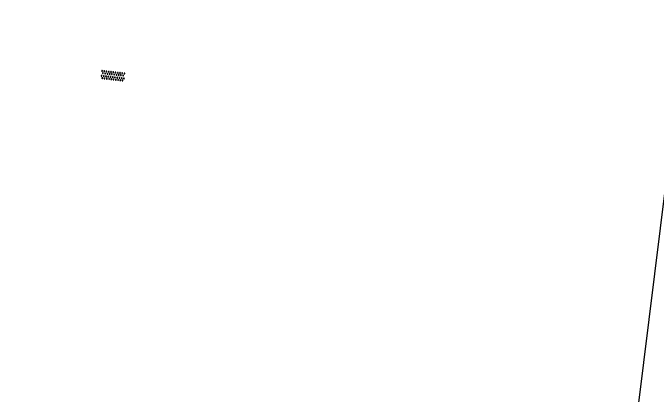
# Model space of a CAD drawing. Extents: x 132994 to 136000, y 393499 to 395512.
# Drawn here: x 134215.8 to 134272.6, y 394800.7 to 394834.4 of the extents above; entities that cross this region are included whole.
import ezdxf

# ---------------------------------------------------------------- set-up
doc = ezdxf.new("R2010")
doc.units = 0
doc.layers.add('bs-afsc-belijning', color=7, linetype='Continuous')
doc.layers.add('gt-symb-overige verharding', color=7, linetype='Continuous')

# ---------------------------------------------------------------- blocks, each defined once
blk = doc.blocks.new('gt0-OVH')
at = {"layer": 'gt-symb-overige verharding'}
for points in [[(-0.972, 0.298), (-0.967, 0.308), (-0.965, 0.319), (-0.966, 0.33), (-0.971, 0.34), (-0.978, 0.348), (-0.988, 0.353), (-0.999, 0.355), (-1.01, 0.354), (-1.02, 0.349), (-1.028, 0.342), (-1.033, 0.332), (-1.035, 0.321), (-1.034, 0.31), (-1.029, 0.3), (-1.022, 0.292), (-1.012, 0.287), (-1.001, 0.285), (-0.99, 0.286), (-0.98, 0.291)], [(-0.872, 0.106), (-0.867, 0.116), (-0.865, 0.126), (-0.866, 0.137), (-0.871, 0.147), (-0.878, 0.156), (-0.888, 0.161), (-0.899, 0.163), (-0.91, 0.162), (-0.92, 0.157), (-0.928, 0.15), (-0.933, 0.14), (-0.935, 0.129), (-0.934, 0.118), (-0.929, 0.108), (-0.922, 0.1), (-0.912, 0.095), (-0.901, 0.092), (-0.89, 0.094), (-0.88, 0.098)], [(-0.772, 0.298), (-0.767, 0.308), (-0.765, 0.319), (-0.766, 0.33), (-0.771, 0.34), (-0.778, 0.348), (-0.788, 0.353), (-0.799, 0.355), (-0.81, 0.354), (-0.82, 0.349), (-0.828, 0.342), (-0.833, 0.332), (-0.835, 0.321), (-0.834, 0.31), (-0.829, 0.3), (-0.822, 0.292), (-0.812, 0.287), (-0.801, 0.285), (-0.79, 0.286), (-0.78, 0.291)], [(-0.672, 0.106), (-0.667, 0.116), (-0.665, 0.126), (-0.666, 0.137), (-0.671, 0.147), (-0.678, 0.156), (-0.688, 0.161), (-0.699, 0.163), (-0.71, 0.162), (-0.72, 0.157), (-0.728, 0.15), (-0.733, 0.14), (-0.735, 0.129), (-0.734, 0.118), (-0.729, 0.108), (-0.722, 0.1), (-0.712, 0.095), (-0.701, 0.092), (-0.69, 0.094), (-0.68, 0.098)], [(-0.572, 0.298), (-0.567, 0.308), (-0.565, 0.319), (-0.566, 0.33), (-0.571, 0.34), (-0.578, 0.348), (-0.588, 0.353), (-0.599, 0.355), (-0.61, 0.354), (-0.62, 0.349), (-0.628, 0.342), (-0.633, 0.332), (-0.635, 0.321), (-0.634, 0.31), (-0.629, 0.3), (-0.622, 0.292), (-0.612, 0.287), (-0.601, 0.285), (-0.59, 0.286), (-0.58, 0.291)], [(-0.472, 0.106), (-0.467, 0.116), (-0.465, 0.126), (-0.466, 0.137), (-0.471, 0.147), (-0.478, 0.156), (-0.488, 0.161), (-0.499, 0.163), (-0.51, 0.162), (-0.52, 0.157), (-0.528, 0.15), (-0.533, 0.14), (-0.535, 0.129), (-0.534, 0.118), (-0.529, 0.108), (-0.522, 0.1), (-0.512, 0.095), (-0.501, 0.092), (-0.49, 0.094), (-0.48, 0.098)], [(-0.372, 0.298), (-0.367, 0.308), (-0.365, 0.319), (-0.366, 0.33), (-0.371, 0.34), (-0.378, 0.348), (-0.388, 0.353), (-0.399, 0.355), (-0.41, 0.354), (-0.42, 0.349), (-0.428, 0.342), (-0.433, 0.332), (-0.435, 0.321), (-0.434, 0.31), (-0.429, 0.3), (-0.422, 0.292), (-0.412, 0.287), (-0.401, 0.285), (-0.39, 0.286), (-0.38, 0.291)], [(-0.272, 0.106), (-0.267, 0.116), (-0.265, 0.126), (-0.266, 0.137), (-0.271, 0.147), (-0.278, 0.156), (-0.288, 0.161), (-0.299, 0.163), (-0.31, 0.162), (-0.32, 0.157), (-0.328, 0.15), (-0.333, 0.14), (-0.335, 0.129), (-0.334, 0.118), (-0.329, 0.108), (-0.322, 0.1), (-0.312, 0.095), (-0.301, 0.092), (-0.29, 0.094), (-0.28, 0.098)], [(-0.172, 0.298), (-0.167, 0.308), (-0.165, 0.319), (-0.166, 0.33), (-0.171, 0.34), (-0.178, 0.348), (-0.188, 0.353), (-0.199, 0.355), (-0.21, 0.354), (-0.22, 0.349), (-0.228, 0.342), (-0.233, 0.332), (-0.235, 0.321), (-0.234, 0.31), (-0.229, 0.3), (-0.222, 0.292), (-0.212, 0.287), (-0.201, 0.285), (-0.19, 0.286), (-0.18, 0.291)], [(-0.072, 0.106), (-0.067, 0.116), (-0.065, 0.126), (-0.066, 0.137), (-0.071, 0.147), (-0.078, 0.156), (-0.088, 0.161), (-0.099, 0.163), (-0.11, 0.162), (-0.12, 0.157), (-0.128, 0.15), (-0.133, 0.14), (-0.135, 0.129), (-0.134, 0.118), (-0.129, 0.108), (-0.122, 0.1), (-0.112, 0.095), (-0.101, 0.092), (-0.09, 0.094), (-0.08, 0.098)], [(0.028, 0.298), (0.033, 0.308), (0.035, 0.319), (0.034, 0.33), (0.029, 0.34), (0.022, 0.348), (0.012, 0.353), (0.001, 0.355), (-0.01, 0.354), (-0.02, 0.349), (-0.028, 0.342), (-0.033, 0.332), (-0.035, 0.321), (-0.034, 0.31), (-0.029, 0.3), (-0.022, 0.292), (-0.012, 0.287), (-0.001, 0.285), (0.01, 0.286), (0.02, 0.291)], [(0.128, 0.106), (0.133, 0.116), (0.135, 0.126), (0.134, 0.137), (0.129, 0.147), (0.122, 0.156), (0.112, 0.161), (0.101, 0.163), (0.09, 0.162), (0.08, 0.157), (0.072, 0.15), (0.067, 0.14), (0.065, 0.129), (0.066, 0.118), (0.071, 0.108), (0.078, 0.1), (0.088, 0.095), (0.099, 0.092), (0.11, 0.094), (0.12, 0.098)], [(0.228, 0.298), (0.233, 0.308), (0.235, 0.319), (0.234, 0.33), (0.229, 0.34), (0.222, 0.348), (0.212, 0.353), (0.201, 0.355), (0.19, 0.354), (0.18, 0.349), (0.172, 0.342), (0.167, 0.332), (0.165, 0.321), (0.166, 0.31), (0.171, 0.3), (0.178, 0.292), (0.188, 0.287), (0.199, 0.285), (0.21, 0.286), (0.22, 0.291)], [(0.328, 0.106), (0.333, 0.116), (0.335, 0.126), (0.334, 0.137), (0.329, 0.147), (0.322, 0.156), (0.312, 0.161), (0.301, 0.163), (0.29, 0.162), (0.28, 0.157), (0.272, 0.15), (0.267, 0.14), (0.265, 0.129), (0.266, 0.118), (0.271, 0.108), (0.278, 0.1), (0.288, 0.095), (0.299, 0.092), (0.31, 0.094), (0.32, 0.098)], [(0.428, 0.298), (0.433, 0.308), (0.435, 0.319), (0.434, 0.33), (0.429, 0.34), (0.422, 0.348), (0.412, 0.353), (0.401, 0.355), (0.39, 0.354), (0.38, 0.349), (0.372, 0.342), (0.367, 0.332), (0.365, 0.321), (0.366, 0.31), (0.371, 0.3), (0.378, 0.292), (0.388, 0.287), (0.399, 0.285), (0.41, 0.286), (0.42, 0.291)], [(0.528, 0.106), (0.533, 0.116), (0.535, 0.126), (0.534, 0.137), (0.529, 0.147), (0.522, 0.156), (0.512, 0.161), (0.501, 0.163), (0.49, 0.162), (0.48, 0.157), (0.472, 0.15), (0.467, 0.14), (0.465, 0.129), (0.466, 0.118), (0.471, 0.108), (0.478, 0.1), (0.488, 0.095), (0.499, 0.092), (0.51, 0.094), (0.52, 0.098)], [(0.628, 0.298), (0.633, 0.308), (0.635, 0.319), (0.634, 0.33), (0.629, 0.34), (0.622, 0.348), (0.612, 0.353), (0.601, 0.355), (0.59, 0.354), (0.58, 0.349), (0.572, 0.342), (0.567, 0.332), (0.565, 0.321), (0.566, 0.31), (0.571, 0.3), (0.578, 0.292), (0.588, 0.287), (0.599, 0.285), (0.61, 0.286), (0.62, 0.291)], [(0.728, 0.106), (0.733, 0.116), (0.735, 0.126), (0.734, 0.137), (0.729, 0.147), (0.722, 0.156), (0.712, 0.161), (0.701, 0.163), (0.69, 0.162), (0.68, 0.157), (0.672, 0.15), (0.667, 0.14), (0.665, 0.129), (0.666, 0.118), (0.671, 0.108), (0.678, 0.1), (0.688, 0.095), (0.699, 0.092), (0.71, 0.094), (0.72, 0.098)], [(0.828, 0.298), (0.833, 0.308), (0.835, 0.319), (0.834, 0.33), (0.829, 0.34), (0.822, 0.348), (0.812, 0.353), (0.801, 0.355), (0.79, 0.354), (0.78, 0.349), (0.772, 0.342), (0.767, 0.332), (0.765, 0.321), (0.766, 0.31), (0.771, 0.3), (0.778, 0.292), (0.788, 0.287), (0.799, 0.285), (0.81, 0.286), (0.82, 0.291)], [(0.928, 0.106), (0.933, 0.116), (0.935, 0.126), (0.934, 0.137), (0.929, 0.147), (0.922, 0.156), (0.912, 0.161), (0.901, 0.163), (0.89, 0.162), (0.88, 0.157), (0.872, 0.15), (0.867, 0.14), (0.865, 0.129), (0.866, 0.118), (0.871, 0.108), (0.878, 0.1), (0.888, 0.095), (0.899, 0.092), (0.91, 0.094), (0.92, 0.098)], [(1.028, 0.298), (1.033, 0.308), (1.035, 0.319), (1.034, 0.33), (1.029, 0.34), (1.022, 0.348), (1.012, 0.353), (1.001, 0.355), (0.99, 0.354), (0.98, 0.349), (0.972, 0.342), (0.967, 0.332), (0.965, 0.321), (0.966, 0.31), (0.971, 0.3), (0.978, 0.292), (0.988, 0.287), (0.999, 0.285), (1.01, 0.286), (1.02, 0.291)], [(-0.972, -0.142), (-0.967, -0.132), (-0.965, -0.121), (-0.966, -0.11), (-0.971, -0.1), (-0.978, -0.092), (-0.988, -0.087), (-0.999, -0.085), (-1.01, -0.086), (-1.02, -0.091), (-1.028, -0.098), (-1.033, -0.108), (-1.035, -0.119), (-1.034, -0.13), (-1.029, -0.14), (-1.022, -0.148), (-1.012, -0.153), (-1.001, -0.155), (-0.99, -0.154), (-0.98, -0.149)], [(-0.872, -0.334), (-0.867, -0.324), (-0.865, -0.314), (-0.866, -0.303), (-0.871, -0.293), (-0.878, -0.284), (-0.888, -0.279), (-0.899, -0.277), (-0.91, -0.278), (-0.92, -0.283), (-0.928, -0.29), (-0.933, -0.3), (-0.935, -0.311), (-0.934, -0.322), (-0.929, -0.332), (-0.922, -0.34), (-0.912, -0.345), (-0.901, -0.348), (-0.89, -0.346), (-0.88, -0.342)], [(-0.772, -0.142), (-0.767, -0.132), (-0.765, -0.121), (-0.766, -0.11), (-0.771, -0.1), (-0.778, -0.092), (-0.788, -0.087), (-0.799, -0.085), (-0.81, -0.086), (-0.82, -0.091), (-0.828, -0.098), (-0.833, -0.108), (-0.835, -0.119), (-0.834, -0.13), (-0.829, -0.14), (-0.822, -0.148), (-0.812, -0.153), (-0.801, -0.155), (-0.79, -0.154), (-0.78, -0.149)], [(-0.672, -0.334), (-0.667, -0.324), (-0.665, -0.314), (-0.666, -0.303), (-0.671, -0.293), (-0.678, -0.284), (-0.688, -0.279), (-0.699, -0.277), (-0.71, -0.278), (-0.72, -0.283), (-0.728, -0.29), (-0.733, -0.3), (-0.735, -0.311), (-0.734, -0.322), (-0.729, -0.332), (-0.722, -0.34), (-0.712, -0.345), (-0.701, -0.348), (-0.69, -0.346), (-0.68, -0.342)], [(-0.572, -0.142), (-0.567, -0.132), (-0.565, -0.121), (-0.566, -0.11), (-0.571, -0.1), (-0.578, -0.092), (-0.588, -0.087), (-0.599, -0.085), (-0.61, -0.086), (-0.62, -0.091), (-0.628, -0.098), (-0.633, -0.108), (-0.635, -0.119), (-0.634, -0.13), (-0.629, -0.14), (-0.622, -0.148), (-0.612, -0.153), (-0.601, -0.155), (-0.59, -0.154), (-0.58, -0.149)], [(-0.472, -0.334), (-0.467, -0.324), (-0.465, -0.314), (-0.466, -0.303), (-0.471, -0.293), (-0.478, -0.284), (-0.488, -0.279), (-0.499, -0.277), (-0.51, -0.278), (-0.52, -0.283), (-0.528, -0.29), (-0.533, -0.3), (-0.535, -0.311), (-0.534, -0.322), (-0.529, -0.332), (-0.522, -0.34), (-0.512, -0.345), (-0.501, -0.348), (-0.49, -0.346), (-0.48, -0.342)], [(-0.372, -0.142), (-0.367, -0.132), (-0.365, -0.121), (-0.366, -0.11), (-0.371, -0.1), (-0.378, -0.092), (-0.388, -0.087), (-0.399, -0.085), (-0.41, -0.086), (-0.42, -0.091), (-0.428, -0.098), (-0.433, -0.108), (-0.435, -0.119), (-0.434, -0.13), (-0.429, -0.14), (-0.422, -0.148), (-0.412, -0.153), (-0.401, -0.155), (-0.39, -0.154), (-0.38, -0.149)], [(-0.272, -0.334), (-0.267, -0.324), (-0.265, -0.314), (-0.266, -0.303), (-0.271, -0.293), (-0.278, -0.284), (-0.288, -0.279), (-0.299, -0.277), (-0.31, -0.278), (-0.32, -0.283), (-0.328, -0.29), (-0.333, -0.3), (-0.335, -0.311), (-0.334, -0.322), (-0.329, -0.332), (-0.322, -0.34), (-0.312, -0.345), (-0.301, -0.348), (-0.29, -0.346), (-0.28, -0.342)], [(-0.172, -0.142), (-0.167, -0.132), (-0.165, -0.121), (-0.166, -0.11), (-0.171, -0.1), (-0.178, -0.092), (-0.188, -0.087), (-0.199, -0.085), (-0.21, -0.086), (-0.22, -0.091), (-0.228, -0.098), (-0.233, -0.108), (-0.235, -0.119), (-0.234, -0.13), (-0.229, -0.14), (-0.222, -0.148), (-0.212, -0.153), (-0.201, -0.155), (-0.19, -0.154), (-0.18, -0.149)], [(-0.072, -0.334), (-0.067, -0.324), (-0.065, -0.314), (-0.066, -0.303), (-0.071, -0.293), (-0.078, -0.284), (-0.088, -0.279), (-0.099, -0.277), (-0.11, -0.278), (-0.12, -0.283), (-0.128, -0.29), (-0.133, -0.3), (-0.135, -0.311), (-0.134, -0.322), (-0.129, -0.332), (-0.122, -0.34), (-0.112, -0.345), (-0.101, -0.348), (-0.09, -0.346), (-0.08, -0.342)], [(0.028, -0.142), (0.033, -0.132), (0.035, -0.121), (0.034, -0.11), (0.029, -0.1), (0.022, -0.092), (0.012, -0.087), (0.001, -0.085), (-0.01, -0.086), (-0.02, -0.091), (-0.028, -0.098), (-0.033, -0.108), (-0.035, -0.119), (-0.034, -0.13), (-0.029, -0.14), (-0.022, -0.148), (-0.012, -0.153), (-0.001, -0.155), (0.01, -0.154), (0.02, -0.149)], [(0.128, -0.334), (0.133, -0.324), (0.135, -0.314), (0.134, -0.303), (0.129, -0.293), (0.122, -0.284), (0.112, -0.279), (0.101, -0.277), (0.09, -0.278), (0.08, -0.283), (0.072, -0.29), (0.067, -0.3), (0.065, -0.311), (0.066, -0.322), (0.071, -0.332), (0.078, -0.34), (0.088, -0.345), (0.099, -0.348), (0.11, -0.346), (0.12, -0.342)], [(0.228, -0.142), (0.233, -0.132), (0.235, -0.121), (0.234, -0.11), (0.229, -0.1), (0.222, -0.092), (0.212, -0.087), (0.201, -0.085), (0.19, -0.086), (0.18, -0.091), (0.172, -0.098), (0.167, -0.108), (0.165, -0.119), (0.166, -0.13), (0.171, -0.14), (0.178, -0.148), (0.188, -0.153), (0.199, -0.155), (0.21, -0.154), (0.22, -0.149)], [(0.328, -0.334), (0.333, -0.324), (0.335, -0.314), (0.334, -0.303), (0.329, -0.293), (0.322, -0.284), (0.312, -0.279), (0.301, -0.277), (0.29, -0.278), (0.28, -0.283), (0.272, -0.29), (0.267, -0.3), (0.265, -0.311), (0.266, -0.322), (0.271, -0.332), (0.278, -0.34), (0.288, -0.345), (0.299, -0.348), (0.31, -0.346), (0.32, -0.342)], [(0.428, -0.142), (0.433, -0.132), (0.435, -0.121), (0.434, -0.11), (0.429, -0.1), (0.422, -0.092), (0.412, -0.087), (0.401, -0.085), (0.39, -0.086), (0.38, -0.091), (0.372, -0.098), (0.367, -0.108), (0.365, -0.119), (0.366, -0.13), (0.371, -0.14), (0.378, -0.148), (0.388, -0.153), (0.399, -0.155), (0.41, -0.154), (0.42, -0.149)], [(0.528, -0.334), (0.533, -0.324), (0.535, -0.314), (0.534, -0.303), (0.529, -0.293), (0.522, -0.284), (0.512, -0.279), (0.501, -0.277), (0.49, -0.278), (0.48, -0.283), (0.472, -0.29), (0.467, -0.3), (0.465, -0.311), (0.466, -0.322), (0.471, -0.332), (0.478, -0.34), (0.488, -0.345), (0.499, -0.348), (0.51, -0.346), (0.52, -0.342)], [(0.628, -0.142), (0.633, -0.132), (0.635, -0.121), (0.634, -0.11), (0.629, -0.1), (0.622, -0.092), (0.612, -0.087), (0.601, -0.085), (0.59, -0.086), (0.58, -0.091), (0.572, -0.098), (0.567, -0.108), (0.565, -0.119), (0.566, -0.13), (0.571, -0.14), (0.578, -0.148), (0.588, -0.153), (0.599, -0.155), (0.61, -0.154), (0.62, -0.149)], [(0.728, -0.334), (0.733, -0.324), (0.735, -0.314), (0.734, -0.303), (0.729, -0.293), (0.722, -0.284), (0.712, -0.279), (0.701, -0.277), (0.69, -0.278), (0.68, -0.283), (0.672, -0.29), (0.667, -0.3), (0.665, -0.311), (0.666, -0.322), (0.671, -0.332), (0.678, -0.34), (0.688, -0.345), (0.699, -0.348), (0.71, -0.346), (0.72, -0.342)], [(0.828, -0.142), (0.833, -0.132), (0.835, -0.121), (0.834, -0.11), (0.829, -0.1), (0.822, -0.092), (0.812, -0.087), (0.801, -0.085), (0.79, -0.086), (0.78, -0.091), (0.772, -0.098), (0.767, -0.108), (0.765, -0.119), (0.766, -0.13), (0.771, -0.14), (0.778, -0.148), (0.788, -0.153), (0.799, -0.155), (0.81, -0.154), (0.82, -0.149)], [(0.928, -0.334), (0.933, -0.324), (0.935, -0.314), (0.934, -0.303), (0.929, -0.293), (0.922, -0.284), (0.912, -0.279), (0.901, -0.277), (0.89, -0.278), (0.88, -0.283), (0.872, -0.29), (0.867, -0.3), (0.865, -0.311), (0.866, -0.322), (0.871, -0.332), (0.878, -0.34), (0.888, -0.345), (0.899, -0.348), (0.91, -0.346), (0.92, -0.342)], [(1.028, -0.142), (1.033, -0.132), (1.035, -0.121), (1.034, -0.11), (1.029, -0.1), (1.022, -0.092), (1.012, -0.087), (1.001, -0.085), (0.99, -0.086), (0.98, -0.091), (0.972, -0.098), (0.967, -0.108), (0.965, -0.119), (0.966, -0.13), (0.971, -0.14), (0.978, -0.148), (0.988, -0.153), (0.999, -0.155), (1.01, -0.154), (1.02, -0.149)]]:
    blk.add_lwpolyline(points, close=True, dxfattribs=at)

msp = doc.modelspace()

# ---------------------------------------------------------------- linework, layer by layer
at = {"layer": 'bs-afsc-belijning'}
msp.add_lwpolyline([(134277.408, 394851.045), (134178.173, 394863.209), (134170.357, 394799.755), (134269.563, 394787.552), (134277.408, 394851.045)], dxfattribs=at)

# ---------------------------------------------------------------- block references
at = {"layer": 'gt-symb-overige verharding', "rotation": -6.60603415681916}
msp.add_blockref('gt0-OVH', (134224.599, 394828.845), dxfattribs=at)

doc.saveas('drawing.dxf')
